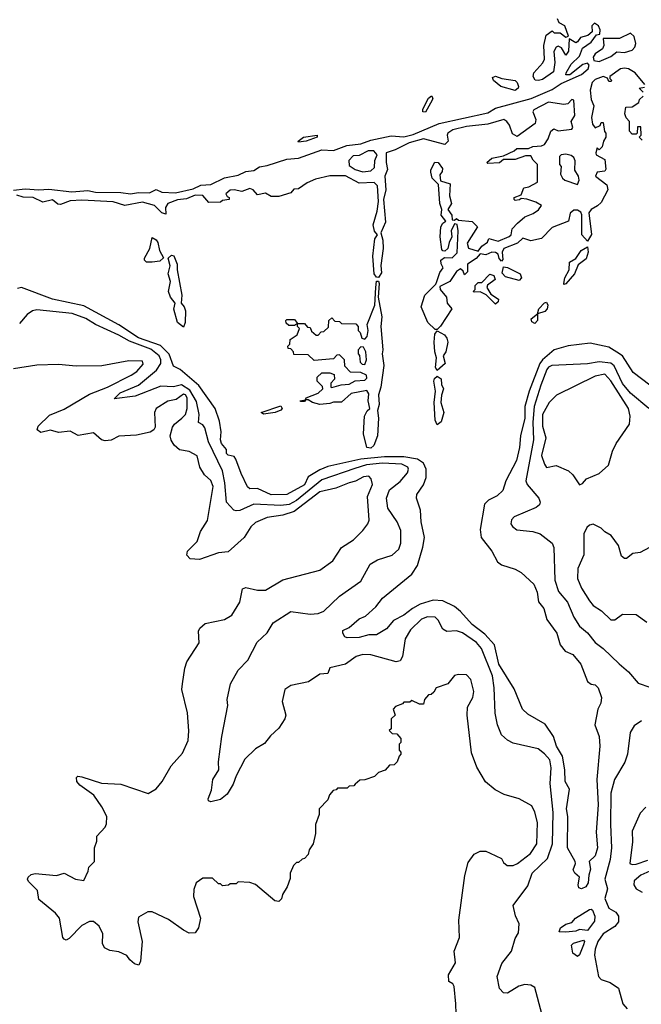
# Model space of a CAD drawing. Extents: x 2210602 to 2357277, y 510288 to 673808.
# Tile 420 of 464: x 2342196 to 2345381, y 625053 to 630096. Entities that reach past the tile are written whole.
import ezdxf

# ---------------------------------------------------------------- set-up
doc = ezdxf.new("R2010")
doc.units = 0

msp = doc.modelspace()

# ---------------------------------------------------------------- linework, layer by layer
at = {"layer": '0CON05XD'}
for points in [[(2342165, 629223.2), (2342225, 629230.5), (2342295, 629224.8), (2342345, 629228.8), (2342464.2, 629214.2), (2342545, 629220.8), (2342585, 629212.8), (2342715, 629210.8), (2342765, 629204.2), (2342805, 629210.7), (2342861, 629209), (2342895, 629227.5), (2342925, 629213.3), (2342995, 629209.7), (2343085, 629230.3), (2343125, 629249.1), (2343175, 629252.8), (2343245, 629287.1), (2343315, 629300), (2343355, 629318.3), (2343395.7, 629324.3), (2343425, 629342.7), (2343465, 629348.9), (2343565, 629382.1), (2343625, 629387.3), (2343745, 629429.8), (2343805, 629426.7), (2343872.7, 629452.7), (2343945, 629460.5), (2343995, 629478.8), (2344099.2, 629500.8), (2344165, 629496.3), (2344211.7, 629508.3), (2344345.3, 629564.8), (2344595, 629619.6), (2344635, 629643.8), (2344816.9, 629693.1), (2344925, 629738.9), (2344970.6, 629769.4), (2345074.2, 629815), (2345109.5, 629845), (2345114, 629864), (2345105, 629873.8), (2345082.2, 629867.8), (2345015, 629813.8), (2344995, 629813.8), (2344996.2, 629825), (2345021.2, 629868.8), (2345065, 629910), (2345079.1, 629950.9), (2345125, 629982), (2345151.7, 630018.3), (2345168.3, 630021.7), (2345170, 630045), (2345162.5, 630065), (2345140.7, 630079.3), (2345127.5, 630065), (2345130, 630035), (2345107.5, 630015), (2345070, 630005), (2345055, 629982.5), (2345045, 629977.5), (2345011.7, 629998.3), (2345008, 629935), (2344995, 629914), (2344971.5, 629951.5), (2344955, 629961.2), (2344945, 629956.2), (2344933.7, 629933.7), (2344937.8, 629877.8), (2344930.6, 629829.4), (2344875, 629790), (2344854.2, 629784.2), (2344837.3, 629787.3), (2344827.5, 629805), (2344830, 629825), (2344877.5, 629875), (2344885.6, 629895), (2344881.4, 629965), (2344893.3, 630016.7), (2344925, 630040), (2344935, 630030), (2344965, 630030), (2344995, 630007.5), (2345007.5, 630012.5), (2344990, 630065), (2344960.5, 630080.5), (2344951.7, 630101.7)], [(2345165, 629882.9), (2345225, 629907.5), (2345255, 629931.1), (2345295, 629927.6), (2345335, 629941.2), (2345347.3, 629955), (2345352.5, 629975), (2345345, 630010), (2345325, 630026.7), (2345269.3, 630000.7), (2345185, 630000), (2345188.8, 629965), (2345182.5, 629947.5), (2345145, 629920.8), (2345134.2, 629905), (2345138, 629888), (2345165, 629882.9)], [(2345400, 629765), (2345350, 629825), (2345316.2, 629845), (2345295, 629848.8), (2345274.3, 629845), (2345220, 629805), (2345220, 629795), (2345230, 629785), (2345225, 629780), (2345215, 629780), (2345207.5, 629797.5), (2345185, 629805.6), (2345145, 629790.9), (2345129.6, 629775), (2345118.6, 629735), (2345125, 629687.5), (2345138.8, 629655), (2345126.7, 629595), (2345131.7, 629561.7), (2345145, 629543.3), (2345170, 629555), (2345175, 629570), (2345185, 629570), (2345193, 629523), (2345200, 629515), (2345200, 629495), (2345187.5, 629475), (2345180, 629445), (2345165, 629430), (2345155, 629440), (2345147.5, 629415), (2345150, 629405), (2345195, 629380), (2345199.3, 629330.7), (2345195, 629320), (2345154.5, 629315.5), (2345146.7, 629295), (2345205, 629250), (2345210, 629225), (2345175, 629160), (2345156.4, 629143.6), (2345125, 629123.8), (2345112.5, 629107.5), (2345126.8, 628996.8), (2345105, 628962.5), (2345076.7, 628995), (2345076.2, 629096.2), (2345071.2, 629111.2), (2345055, 629120), (2345035, 629120), (2345017.5, 629105), (2345007.5, 629065), (2344925, 629032.5), (2344870, 628975), (2344815, 628963.8), (2344775, 628977.5), (2344747.7, 628952.3), (2344676.7, 628925), (2344668.8, 628905), (2344671.7, 628868.3), (2344665, 628860), (2344653.3, 628873.3), (2344647.5, 628895), (2344635, 628903.3), (2344615, 628906.2), (2344585, 628892.5), (2344555, 628897.5), (2344535, 628873.8), (2344490, 628845), (2344490, 628805), (2344475, 628790), (2344468.3, 628808.3), (2344455, 628820), (2344435, 628806.7), (2344400, 628755), (2344349.3, 628730.7), (2344350, 628715), (2344382.5, 628675), (2344386, 628645), (2344410, 628615), (2344353, 628527), (2344335, 628510), (2344325, 628510), (2344287.5, 628545), (2344253.3, 628625), (2344272.5, 628685), (2344328.8, 628741.2), (2344333.8, 628755), (2344348.6, 628801.4), (2344366, 628825), (2344355.5, 628845.5), (2344354.5, 628865.5), (2344372.4, 628877.6), (2344412.7, 628877.3), (2344437, 628903), (2344443.3, 629015), (2344437, 629047), (2344425, 629050), (2344406.7, 629015), (2344410, 628985), (2344396, 628955), (2344390.8, 628925), (2344375, 628911.4), (2344365, 628912), (2344360, 628920), (2344351.1, 628985), (2344354.3, 629035), (2344365, 629054), (2344380, 629065), (2344355.8, 629095), (2344360, 629125), (2344349.2, 629155), (2344341.7, 629251.7), (2344310, 629285), (2344302.5, 629315), (2344303, 629327), (2344323.3, 629366.7), (2344340, 629365), (2344362.5, 629335), (2344361.7, 629318.3), (2344348.3, 629301.7), (2344351.7, 629271.7), (2344402.5, 629255), (2344398.8, 629195), (2344408, 629155), (2344390, 629125), (2344410, 629095), (2344411.7, 629071.7), (2344425, 629070), (2344435, 629077.5), (2344445, 629070), (2344515, 629062.5), (2344542.5, 629035), (2344488.3, 628951.7), (2344496.7, 628926.7), (2344545, 628910), (2344565, 628936.2), (2344592.5, 628957.5), (2344600, 628975), (2344647.3, 628962.7), (2344704.2, 628985.8), (2344713.8, 628995), (2344720, 629025), (2344747.5, 629055), (2344783.9, 629086.1), (2344827, 629103), (2344855, 629122.5), (2344870, 629145), (2344841.7, 629161.7), (2344795, 629177.5), (2344765, 629180), (2344757, 629173), (2344735, 629170), (2344730, 629175), (2344730, 629185), (2344765, 629200), (2344780, 629235), (2344805, 629240), (2344850, 629265), (2344850, 629355), (2344827, 629377), (2344815, 629400), (2344788.3, 629398.3), (2344735, 629380), (2344675, 629380), (2344655, 629362.5), (2344595, 629360), (2344590, 629365), (2344615, 629387.5), (2344675, 629400), (2344730, 629425), (2344743, 629437), (2344803, 629437), (2344825, 629447.5), (2344869.3, 629450.7), (2344885, 629457.5), (2344903.6, 629486.4), (2344917.5, 629525), (2344933, 629537), (2344955, 629527.5), (2345026, 629535), (2345030, 629545), (2345022.5, 629575), (2345040, 629605), (2345035.6, 629685), (2345025, 629687.5), (2345005, 629665.7), (2344985, 629661.4), (2344905, 629673.2), (2344830, 629635), (2344826.2, 629625), (2344841.2, 629585), (2344836.7, 629565), (2344745, 629497.5), (2344721.2, 629511.2), (2344705.5, 629555.5), (2344692, 629575), (2344676.2, 629585), (2344595, 629560.9), (2344485, 629550), (2344415, 629532.5), (2344390.8, 629515), (2344386.2, 629505), (2344391.5, 629475), (2344375, 629456.9), (2344265, 629486.5), (2344191.2, 629465), (2344120.4, 629429.6), (2344074.2, 629415), (2344074.3, 629365), (2344081.7, 629328.3), (2344066.7, 629295), (2344073.1, 629225), (2344060, 629175), (2344071.2, 629058.8), (2344046.7, 629005), (2344057.3, 628967.3), (2344058.6, 628925), (2344047.3, 628837.3), (2344049.4, 628800.6), (2344035, 628775.8), (2344025, 628777.1), (2344012.5, 628795), (2344005.6, 628885), (2344015.8, 628974.2), (2344030, 628995), (2344014.1, 629014.1), (2344007.5, 629045), (2344027.1, 629115), (2344034, 629165), (2344029.2, 629245), (2344013, 629263), (2343935, 629260), (2343865, 629297.5), (2343785, 629296.2), (2343711.2, 629278.8), (2343669.3, 629260.7), (2343625, 629230), (2343601.7, 629228.3), (2343585, 629210), (2343525, 629190), (2343485, 629190), (2343455, 629207.5), (2343415, 629200), (2343392.5, 629225), (2343375, 629232.5), (2343335, 629216.2), (2343295, 629225.8), (2343275, 629223.3), (2343253.3, 629205), (2343260, 629190), (2343270, 629185), (2343270, 629175), (2343235, 629170), (2343225, 629162.5), (2343165, 629160), (2343135.3, 629195.3), (2343095, 629197.3), (2343051.8, 629178.2), (2343005, 629173.6), (2342955.8, 629155), (2342942.9, 629135), (2342945, 629100), (2342925, 629108), (2342888, 629145), (2342825, 629162), (2342735, 629145.3), (2342675, 629163.2), (2342515, 629171.5), (2342455, 629168.4), (2342405, 629149.5), (2342392.3, 629152.3), (2342365, 629173.3), (2342315, 629161.4), (2342266.2, 629185), (2342215, 629187.7), (2342182, 629198)], [(2344735, 629733.1), (2344661.4, 629755), (2344624.3, 629785), (2344619.3, 629800.7), (2344635, 629807.1), (2344667.5, 629795), (2344735.5, 629785.5), (2344746, 629775), (2344751.4, 629755), (2344750, 629745), (2344735, 629733.1)], [(2345390, 629725), (2345370, 629745), (2345398.3, 629751.7)], [(2344275, 629623.1), (2344262, 629625), (2344261.8, 629638.2), (2344291.4, 629695), (2344306.1, 629706.1), (2344312.5, 629695), (2344310, 629685), (2344275, 629623.1)], [(2345385, 629480), (2345370, 629495), (2345380, 629505), (2345378.3, 629548.3), (2345361.7, 629548.3), (2345360, 629515), (2345355, 629510), (2345335, 629510), (2345320, 629525), (2345320, 629575), (2345303, 629593), (2345297.5, 629615), (2345301.7, 629648.3), (2345335, 629650), (2345368.3, 629671.7), (2345371.7, 629688.3), (2345390, 629705)], [(2343625, 629470), (2343623.3, 629475), (2343651.2, 629495), (2343720, 629505), (2343721.2, 629495), (2343665, 629473.9), (2343625, 629470)], [(2343955, 629317.5), (2343995, 629322.5), (2344015, 629340), (2344016.7, 629375), (2344028, 629405), (2344011.2, 629425), (2343982.5, 629425), (2343935, 629401.2), (2343905, 629399.2), (2343882, 629375), (2343885, 629350), (2343915, 629330), (2343955, 629317.5)], [(2345055, 629252.5), (2345062.5, 629275), (2345060, 629295), (2345040, 629325), (2345043, 629373), (2345035, 629390), (2345021.7, 629401.7), (2344995, 629407.5), (2344970, 629405), (2344962.5, 629395), (2344962.5, 629355), (2344970, 629345), (2344967.5, 629305), (2344977.5, 629285), (2344990, 629275), (2345055, 629252.5)], [(2342875, 628854.4), (2342846.7, 628855), (2342836.7, 628865), (2342836.2, 628875), (2342862.5, 628925), (2342875, 628980), (2342895, 628968.8), (2342904, 628955), (2342912, 628915), (2342932.5, 628877.5), (2342915, 628860), (2342875, 628854.4)], [(2343035, 628521.2), (2343005.8, 628545), (2342986.1, 628613.9), (2342993.3, 628645), (2342968.8, 628675), (2342958.8, 628705), (2342968.8, 628755), (2342956.7, 628795), (2342966.7, 628835), (2342957.5, 628875), (2342975, 628890), (2342986.1, 628886.1), (2343003.3, 628845), (2343003.8, 628815), (2343027.5, 628685), (2343023.3, 628645), (2343040, 628625), (2343046.7, 628605), (2343044, 628545), (2343035, 628521.2)], [(2344985, 628740), (2344983.8, 628745), (2344990, 628775), (2345011.2, 628815), (2345012.5, 628855), (2345045.9, 628874.1), (2345072.5, 628915), (2345105, 628932.5), (2345108.6, 628905), (2345098.5, 628871.5), (2345058.3, 628841.7), (2345038.8, 628795), (2344995, 628743.3), (2344985, 628740)], [(2344635, 628640), (2344587, 628687), (2344555, 628702.5), (2344525, 628700), (2344520, 628705), (2344530, 628715), (2344530, 628735), (2344545, 628750), (2344565, 628750), (2344605, 628792.5), (2344626.4, 628786.4), (2344632.5, 628765), (2344593.3, 628736.7), (2344590, 628725), (2344610, 628690), (2344650, 628665), (2344648.3, 628651.7), (2344635, 628640)], [(2344755, 628760), (2344685, 628780), (2344668.3, 628798.3), (2344675, 628830), (2344695, 628827.5), (2344760, 628795), (2344766.7, 628775), (2344755, 628760)], [(2343995, 627902.2), (2343975.8, 627905.8), (2343957.5, 627975), (2343962.5, 628065), (2343976.4, 628093.6), (2343990, 628105), (2343982, 628145), (2343985, 628180), (2343975, 628196.7), (2343895, 628182.5), (2343845, 628137.5), (2343805, 628137.5), (2343785, 628130), (2343735, 628126.2), (2343696.1, 628136.1), (2343675, 628150), (2343660, 628150), (2343655, 628140), (2343635, 628140), (2343633.3, 628145), (2343660, 628150), (2343665, 628160), (2343725, 628183.8), (2343750, 628205), (2343748.3, 628218.3), (2343720, 628245), (2343720, 628265), (2343745, 628287.5), (2343785, 628287.5), (2343808.3, 628278.3), (2343810, 628255), (2343790, 628235), (2343790, 628215), (2343795, 628212.5), (2343843.6, 628226.4), (2343885, 628230), (2343915, 628247.5), (2343965, 628250), (2343975, 628260), (2343972.5, 628275), (2343945, 628290), (2343891.7, 628291.7), (2343861.7, 628321.7), (2343860, 628355), (2343835, 628380), (2343821.7, 628378.3), (2343805, 628360), (2343705, 628350), (2343675, 628380), (2343601.7, 628381.7), (2343600, 628395), (2343585, 628410), (2343571.7, 628411.7), (2343570, 628425), (2343580, 628435), (2343581.7, 628458.3), (2343618.3, 628481.7), (2343630, 628515), (2343620, 628525), (2343620, 628540), (2343605, 628530), (2343575, 628530), (2343561.7, 628541.7), (2343560, 628555), (2343565, 628560), (2343605, 628560), (2343620, 628540), (2343655, 628540), (2343671.7, 628521.7), (2343685, 628520), (2343691.7, 628501.7), (2343715, 628480), (2343725, 628480), (2343741.7, 628498.3), (2343755, 628500), (2343778.3, 628521.7), (2343780, 628555), (2343795, 628570), (2343811.7, 628551.7), (2343835, 628550), (2343845, 628540), (2343918.3, 628538.3), (2343930, 628525), (2343930, 628505), (2343940, 628495), (2343950, 628465), (2343965, 628460), (2343976.4, 628473.6), (2343982.5, 628505), (2343977.5, 628535), (2344016.2, 628635), (2344021.1, 628725), (2344025, 628756.7), (2344035, 628756.7), (2344038.9, 628745), (2344032.5, 628675), (2344051.5, 628575), (2344047.5, 628525), (2344057.5, 628405), (2344053.3, 628385), (2344062.5, 628325), (2344046.7, 628215), (2344034.3, 628175), (2344038.8, 628125), (2344030, 628095), (2344034.2, 628055), (2344029.2, 627965), (2344010.8, 627915), (2343995, 627902.2)], [(2345424.4, 628225), (2345339.5, 628289.5), (2345284.5, 628374.5), (2345255, 628394.3), (2345215, 628418.6), (2345118.8, 628438.8), (2345006.7, 628426.7), (2344934.7, 628405.3), (2344875, 628353.9), (2344861.9, 628335), (2344806.7, 628193.3), (2344784, 628116), (2344784.8, 628055), (2344761.9, 627965), (2344757.4, 627905), (2344741.8, 627838.2), (2344686.5, 627735), (2344672.2, 627685), (2344642.4, 627657.6), (2344598.1, 627635), (2344577.9, 627615), (2344555.6, 627485), (2344560.8, 627445), (2344615.6, 627375), (2344645, 627320), (2344665, 627304.3), (2344735, 627281.9), (2344766, 627265), (2344831.1, 627205), (2344848.5, 627165), (2344854.4, 627115), (2344881.4, 627081.4), (2344897.5, 627025), (2344947.9, 626955), (2344965.8, 626895), (2344991.5, 626861.5), (2345030, 626845), (2345071.2, 626795), (2345106.4, 626706.4), (2345125, 626693.3), (2345145, 626688.8), (2345160, 626675), (2345177.5, 626625), (2345173.8, 626595), (2345158, 626565), (2345142.5, 626485), (2345164.5, 626425), (2345169.5, 626375), (2345153.8, 626205), (2345159.7, 626075), (2345150.4, 625935), (2345157.2, 625855), (2345145, 625814), (2345114.4, 625785), (2345121.1, 625745), (2345113.1, 625715), (2345108.2, 625675), (2345097.8, 625655), (2345075, 625644.5), (2345060.5, 625650.5), (2345057.1, 625665), (2345064.1, 625704.1), (2345040, 625725), (2345032.7, 625742.7), (2345044, 625775), (2345042, 625785), (2345002.5, 625855), (2345004, 626015), (2344998.6, 626055), (2345013.8, 626155), (2344991.5, 626195), (2344990, 626255), (2344978.1, 626325), (2344947.3, 626375), (2344931.2, 626425), (2344888.1, 626488.1), (2344800.1, 626540.1), (2344772.3, 626565), (2344729, 626669), (2344651.7, 626795), (2344629.1, 626895), (2344579.9, 626949.9), (2344515, 626999.5), (2344454.7, 627064.7), (2344425, 627090), (2344365, 627120.4), (2344315, 627123.2), (2344247.4, 627102.6), (2344209.5, 627080.5), (2344165, 627047.3), (2344110.9, 627019.1), (2344075, 626976), (2344025, 626945.8), (2343985, 626946.2), (2343935, 626932.9), (2343875, 626931.2), (2343862.5, 626935), (2343852.5, 626955), (2343851.7, 626968.3), (2343885, 626983.3), (2343935, 627028), (2343968.3, 627041.7), (2344021.4, 627088.6), (2344055, 627134.2), (2344205, 627256.2), (2344235, 627300), (2344262.5, 627395), (2344270, 627445), (2344253.6, 627525), (2344250, 627585), (2344228.8, 627645), (2344231.2, 627665), (2344265, 627713.3), (2344278.7, 627751.3), (2344279.6, 627795), (2344264.5, 627825), (2344235, 627845.8), (2344165, 627857.3), (2344065, 627857.9), (2343945, 627846.2), (2343775, 627808.4), (2343735, 627790.5), (2343674.2, 627755), (2343655, 627714.7), (2343565, 627664.6), (2343485, 627662.7), (2343415, 627694.5), (2343375, 627693.8), (2343363.8, 627703.8), (2343331.6, 627771.6), (2343304, 627845), (2343295, 627858.8), (2343265, 627866.7), (2343256.7, 627875), (2343256.7, 627895), (2343230.4, 627925), (2343226.1, 627945), (2343229.5, 627985), (2343220.5, 628040.5), (2343198.4, 628105), (2343115, 628222.9), (2343018.8, 628305), (2342985, 628322.5), (2342962.8, 628382.7), (2342917.4, 628427.4), (2342805, 628467.1), (2342705, 628533.3), (2342525, 628631.6), (2342365, 628664.7), (2342205, 628725.5), (2342185, 628720)], [(2344835, 628541.2), (2344819.5, 628549.5), (2344816.7, 628565), (2344850, 628590), (2344856.2, 628615), (2344884.5, 628645.5), (2344895, 628648.8), (2344902, 628635), (2344899.2, 628615), (2344887.8, 628602.2), (2344850, 628590), (2344848.8, 628555), (2344835, 628541.2)], [(2343365, 626816.7), (2343412.4, 626907.6), (2343465, 626956.7), (2343495, 627006.7), (2343585, 627065.8), (2343685, 627052.2), (2343725, 627054.4), (2343755, 627066.7), (2343835, 627144.4), (2343945, 627220.8), (2343992.6, 627307.4), (2344029.5, 627330.5), (2344105, 627353.6), (2344138.9, 627385), (2344149.5, 627415), (2344149.8, 627479.8), (2344130.5, 627525), (2344082.9, 627595), (2344075.4, 627645), (2344091.3, 627688.7), (2344145, 627730.9), (2344183.5, 627775), (2344189.1, 627795), (2344185, 627804), (2344155, 627819.7), (2344055, 627824.2), (2343973.1, 627816.9), (2343913, 627797), (2343745, 627740), (2343615, 627633.9), (2343576.4, 627613.6), (2343535, 627607.5), (2343395.4, 627614.6), (2343325, 627582), (2343305, 627580), (2343294, 627584), (2343256, 627625), (2343247.8, 627725), (2343235.8, 627785), (2343163.1, 627935), (2343145, 628006.2), (2343135, 628021.2), (2343113.2, 628033.2), (2343115.4, 628075), (2343101.7, 628141.7), (2343068.6, 628198.6), (2343025, 628226.2), (2342985, 628215.6), (2342918.9, 628218.9), (2342787.4, 628167.4), (2342680, 628155), (2342710.8, 628185), (2342805, 628224.4), (2342897.9, 628302.1), (2342919.3, 628335), (2342919.8, 628355), (2342911.2, 628375), (2342868.9, 628408.9), (2342759.1, 628449.1), (2342705, 628480.3), (2342584.8, 628534.8), (2342535, 628565.3), (2342465, 628591.8), (2342285, 628610.8), (2342262.5, 628605), (2342235, 628586.2), (2342195, 628540)], [(2344335, 628300), (2344327.5, 628315), (2344332.5, 628365), (2344323.3, 628395), (2344320, 628445), (2344323.6, 628486.4), (2344335, 628502.5), (2344372.9, 628482.9), (2344385.7, 628465.7), (2344390.8, 628445), (2344380, 628395), (2344366.2, 628375), (2344376.2, 628335), (2344335, 628300)], [(2343965, 628330), (2343972.5, 628355), (2343970, 628395), (2343958.3, 628418.3), (2343945, 628420), (2343930, 628405), (2343930, 628385), (2343937, 628377), (2343941.7, 628341.7), (2343951.7, 628331.7), (2343965, 628330)], [(2344607, 625827), (2344665, 625800), (2344675, 625780), (2344693.6, 625763.6), (2344725, 625764), (2344747.5, 625775), (2344813.8, 625825), (2344846.2, 625875), (2344848.6, 625985), (2344835, 626037.5), (2344819.5, 626069.5), (2344755, 626106.2), (2344678.3, 626128.3), (2344631.7, 626151.7), (2344583.6, 626193.6), (2344538.3, 626268.3), (2344510.7, 626340.7), (2344488.8, 626535), (2344491.2, 626575), (2344518.6, 626625), (2344524, 626655), (2344507.7, 626717.7), (2344485, 626740), (2344445, 626742.5), (2344425, 626737.5), (2344390, 626695), (2344330, 626675), (2344318.3, 626651.7), (2344305, 626640), (2344291.7, 626638.3), (2344270, 626615), (2344265, 626590), (2344245, 626590), (2344205, 626610), (2344195, 626600), (2344165, 626600), (2344158.3, 626591.7), (2344121.7, 626578.3), (2344110, 626565), (2344120, 626535), (2344100, 626515), (2344100, 626465), (2344090, 626455), (2344105, 626440), (2344128.3, 626438.3), (2344150, 626415), (2344150, 626395), (2344140, 626385), (2344140, 626355), (2344150, 626345), (2344150, 626335), (2344140, 626325), (2344130, 626295), (2344115, 626280), (2344091.7, 626278.3), (2344068.3, 626251.7), (2344035, 626240), (2344015, 626220), (2343965, 626202.5), (2343938.3, 626201.7), (2343915, 626180), (2343908.3, 626171.7), (2343885, 626170), (2343875, 626160), (2343825, 626160), (2343818.3, 626151.7), (2343801.7, 626148.3), (2343783, 626127), (2343775, 626100), (2343730, 626055), (2343730, 626025), (2343712.5, 625975), (2343711.7, 625928.3), (2343700, 625875), (2343680, 625845), (2343675, 625820), (2343655, 625800), (2343643, 625797), (2343625, 625780), (2343615, 625780), (2343600, 625765), (2343582.5, 625725), (2343581.7, 625698.3), (2343567.5, 625655), (2343542.5, 625615), (2343537, 625593), (2343525, 625580), (2343503, 625583), (2343405, 625667.5), (2343375, 625677.5), (2343315, 625680), (2343305, 625670), (2343275, 625670), (2343267, 625663), (2343235, 625660), (2343225, 625670), (2343215, 625670), (2343185, 625700), (2343135, 625700), (2343100, 625675), (2343088.3, 625641.7), (2343087.5, 625605), (2343122.5, 625495), (2343112.5, 625445), (2343095, 625420), (2343065, 625417.5), (2343035, 625432.5), (2342958.3, 625488.3), (2342875, 625527.5), (2342853, 625527), (2342805, 625500), (2342802.5, 625475), (2342823.3, 625375), (2342816.1, 625273.9), (2342806.2, 625253.8), (2342785, 625260), (2342760.3, 625280.3), (2342745, 625302.5), (2342705, 625322.5), (2342658.3, 625328.3), (2342631.7, 625341.7), (2342620, 625365), (2342622.5, 625415), (2342603, 625453), (2342575, 625477.5), (2342555, 625477.5), (2342515, 625457.5), (2342449.3, 625390.7), (2342435, 625382.5), (2342425, 625387.5), (2342417.5, 625395), (2342400, 625495), (2342379.3, 625519.3), (2342295, 625590), (2342287, 625637), (2342241.7, 625681.7), (2342236.7, 625695), (2342240, 625705), (2342255, 625718), (2342275, 625722.9), (2342385, 625712.9), (2342425, 625724.2), (2342482.5, 625695), (2342525, 625687.5), (2342547.5, 625735), (2342550, 625755), (2342580, 625785), (2342580, 625855), (2342591.7, 625888.3), (2342592.5, 625915), (2342635, 625960), (2342641.7, 625978.3), (2342642.5, 626015), (2342617.5, 626065), (2342576.7, 626125), (2342504, 626175), (2342490, 626195), (2342486.7, 626215), (2342495, 626221.2), (2342515, 626218), (2342615, 626186.7), (2342715, 626180), (2342855, 626133.3), (2342895, 626157.5), (2342926.7, 626195), (2342973.3, 626275), (2343030.7, 626339.3), (2343060, 626405), (2343063.9, 626453.9), (2343055.8, 626545.8), (2343026.7, 626665), (2343031.2, 626695), (2343042, 626775), (2343052.3, 626807.7), (2343116.7, 626905), (2343112.5, 626965), (2343119.3, 626980.7), (2343146.1, 627003.9), (2343245, 627024.2), (2343282.7, 627047.3), (2343325, 627112.5), (2343338.3, 627181.7), (2343355, 627187.5), (2343415, 627174.2), (2343455, 627174.2), (2343545, 627227.5), (2343733.6, 627276.4), (2343800, 627325), (2343845, 627393.3), (2343907.3, 627432.7), (2343955, 627480), (2343980, 627515), (2343986.2, 627533.8), (2343979.2, 627655), (2344003.8, 627715), (2343996.7, 627745), (2343985, 627758), (2343957.5, 627755), (2343917.5, 627732.5), (2343883.8, 627725), (2343816.8, 627696.8), (2343735, 627677.5), (2343603.4, 627576.6), (2343545, 627558.9), (2343465, 627547.3), (2343405, 627521.1), (2343381.5, 627498.5), (2343346, 627444), (2343265, 627371.4), (2343215, 627365.7), (2343118.3, 627331.7), (2343070, 627335), (2343053, 627353), (2343056.2, 627375), (2343106.2, 627423.8), (2343122.1, 627475), (2343158.9, 627531.1), (2343187.2, 627705), (2343175, 627736.2), (2343143.8, 627765), (2343120, 627805), (2343105, 627862.5), (2343065, 627884.2), (2343015, 627894), (2342987.4, 627917.4), (2342972.2, 627942.2), (2342966.9, 627965), (2342980, 628010), (2342990, 628025), (2343027.5, 628055), (2343045.6, 628075), (2343054.6, 628105), (2343055, 628160), (2343046.6, 628175), (2343035, 628178.4), (2342998.6, 628151.4), (2342955, 628142.4), (2342895.8, 628105), (2342886.9, 628085), (2342889.8, 628010.2), (2342883.1, 627995), (2342865, 627983.6), (2342795, 627967.8), (2342705, 627963.5), (2342665, 627943.5), (2342635, 627939.4), (2342616.2, 627945), (2342575, 627980), (2342496, 627966), (2342455, 627989.4), (2342395, 627982.9), (2342355, 627994.4), (2342305, 627982.5), (2342285.8, 627995), (2342292, 628015), (2342348.9, 628071.1), (2342425, 628101.8), (2342555, 628179.2), (2342645.7, 628214.3), (2342768, 628275), (2342795.8, 628295), (2342828.3, 628331.7), (2342825, 628347.5), (2342755, 628348.8), (2342616.6, 628323.4), (2342485, 628321.9), (2342395, 628330.5), (2342285, 628327.5), (2342165, 628308.1)], [(2345420.4, 628105), (2345325, 628182.7), (2345285, 628232.7), (2345242.9, 628322.9), (2345225, 628337.5), (2345165, 628344.3), (2345105, 628333.8), (2344922.5, 628325), (2344905, 628316.6), (2344896.8, 628305), (2344866.2, 628223.8), (2344831.7, 628115), (2344825.2, 628035.2), (2344828.4, 627945), (2344789.4, 627735), (2344796.4, 627716.4), (2344856, 627645), (2344863.8, 627625), (2344858.8, 627611.2), (2344842.7, 627597.3), (2344729.7, 627550.3), (2344716.2, 627535), (2344713.3, 627515), (2344720.5, 627500.5), (2344744.2, 627484.2), (2344825, 627474.2), (2344862.7, 627462.7), (2344923.8, 627415), (2344932.3, 627392.3), (2344937.8, 627225), (2344957.2, 627167.2), (2345002.8, 627112.8), (2345035.4, 627035.4), (2345065, 626990), (2345106.1, 626956.1), (2345145, 626905.8), (2345186.2, 626875), (2345267.6, 626797.6), (2345315.4, 626755.4), (2345365, 626698), (2345425, 626676.9)], [(2345065, 627713.3), (2345079.3, 627720.7), (2345100, 627745), (2345165, 627772.5), (2345212.5, 627815), (2345233.6, 627886.4), (2345252.5, 627925), (2345320, 628025), (2345324.2, 628065), (2345315.6, 628105), (2345225, 628247.5), (2345195, 628280), (2345145, 628270), (2344945.9, 628174.1), (2344910, 628135), (2344875.8, 628075), (2344875.5, 628015), (2344892.2, 627955), (2344870, 627865), (2344885, 627820), (2344895, 627803.3), (2344945, 627813.3), (2345007.5, 627785), (2345030, 627765), (2345065, 627713.3)], [(2344335, 628022), (2344324.5, 628045), (2344320, 628135), (2344326.1, 628193.9), (2344318, 628245), (2344321.7, 628258.3), (2344335, 628270), (2344356.5, 628256.5), (2344358.3, 628228.3), (2344368.1, 628205), (2344356.7, 628173.3), (2344353.3, 628135), (2344368.8, 628085), (2344355, 628037.5), (2344335, 628022)], [(2343445, 628076.7), (2343433.3, 628085), (2343535, 628118.6), (2343542, 628105), (2343535, 628096.2), (2343505, 628084.3), (2343445, 628076.7)], [(2345525, 627447.5), (2345375, 627367.5), (2345338.3, 627361.7), (2345305, 627337.5), (2345295, 627337.5), (2345279.3, 627349.3), (2345263.6, 627403.6), (2345227.5, 627455), (2345193.9, 627473.9), (2345175, 627492.5), (2345135, 627512.5), (2345115, 627507.5), (2345102.5, 627495), (2345086.4, 627463.6), (2345086.7, 627355), (2345056.2, 627285), (2345053.8, 627235), (2345074.3, 627185), (2345115, 627120), (2345135, 627096.2), (2345177.9, 627067.9), (2345225, 627022), (2345245, 627023.3), (2345285, 627051.4), (2345355, 627049.2), (2345409.8, 627009.8)], [(2344871, 625005), (2344835, 625140), (2344815, 625150.9), (2344785, 625154.1), (2344754.4, 625145.6), (2344695, 625110.4), (2344675, 625112.7), (2344654.5, 625135), (2344643.5, 625195), (2344667.2, 625262.8), (2344715.8, 625325), (2344735, 625390), (2344751.2, 625418.8), (2344756.1, 625466.1), (2344736.1, 625506.1), (2344725, 625560), (2344799.5, 625660.5), (2344822.9, 625725), (2344900.5, 625799.5), (2344925.9, 625875), (2344929.7, 626035), (2344914.6, 626185), (2344918.9, 626265), (2344912.5, 626305), (2344886, 626336), (2344852.4, 626362.4), (2344725, 626391.2), (2344695, 626406.2), (2344664.2, 626434.2), (2344644.2, 626485), (2344633.1, 626545), (2344627.5, 626675), (2344618.4, 626735), (2344562.5, 626875), (2344536.1, 626906.1), (2344465, 626955.4), (2344434.4, 626965.6), (2344385, 626963.1), (2344365, 626974.2), (2344340.9, 627020.9), (2344325, 627035.6), (2344285, 627038.1), (2344255, 627026.7), (2344198, 626972), (2344172.2, 626925), (2344158.1, 626835), (2344145, 626812), (2344125, 626808.1), (2343995, 626842.5), (2343955, 626845.5), (2343920, 626835), (2343865, 626795.7), (2343785, 626776.7), (2343775, 626747.5), (2343735, 626744), (2343675.8, 626704.2), (2343585, 626686), (2343555, 626666.2), (2343540.5, 626605), (2343560.4, 626535), (2343554.6, 626515), (2343525, 626467.5), (2343481.3, 626428.7), (2343450.9, 626389.1), (2343405, 626361.9), (2343350.6, 626309.4), (2343305, 626223.8), (2343289.7, 626180.3), (2343259.7, 626130.3), (2343225, 626102.2), (2343175, 626090), (2343163.3, 626095), (2343162, 626105), (2343179.1, 626150.9), (2343185.4, 626205), (2343216.9, 626255), (2343215.5, 626295), (2343231.5, 626425), (2343263.6, 626583.6), (2343260, 626615), (2343275.8, 626694.2), (2343316.2, 626765), (2343365, 626816.7)], [(2345382.5, 626505), (2345345, 626480), (2345324.1, 626445.9), (2345311.2, 626335), (2345297, 626293), (2345244, 626205), (2345225.6, 626135), (2345222.7, 625975), (2345227.8, 625855), (2345221.2, 625795), (2345194.4, 625695), (2345208, 625645), (2345194.3, 625595.7), (2345214.3, 625545), (2345251.2, 625525), (2345264.2, 625505), (2345264, 625475), (2345245, 625452), (2345185, 625414.4), (2345158.8, 625375), (2345144.6, 625335), (2345141.2, 625305), (2345162.1, 625195), (2345175, 625180.6), (2345221.2, 625165), (2345265, 625136), (2345286.2, 625056.2), (2345309.4, 625029.4)], [(2345405, 626062.5), (2345375, 626032.5), (2345335, 625940), (2345335.7, 625885), (2345322.9, 625775), (2345335, 625768.9), (2345355, 625771.1), (2345415, 625791.1)], [(2344432, 625005), (2344430.8, 625055), (2344422.5, 625145), (2344415, 625157.5), (2344395, 625170), (2344393.3, 625205), (2344430, 625265), (2344422.5, 625325), (2344450, 625395), (2344446.7, 625485), (2344477, 625713), (2344495, 625780), (2344525, 625822.5), (2344555, 625837.5), (2344585, 625837.5), (2344607, 625827)], [(2345425, 625735.6), (2345378.1, 625715), (2345344.5, 625685), (2345342.5, 625665), (2345354.4, 625645), (2345385, 625627.8)], [(2344995, 625422.5), (2344960, 625425), (2344967.5, 625445), (2344995, 625463.3), (2345025, 625472.5), (2345043.8, 625495), (2345115, 625539.5), (2345125, 625541.1), (2345131.1, 625535), (2345142.5, 625505), (2345141.1, 625478.9), (2345105, 625432), (2345063.8, 625436.2), (2345045, 625427.5), (2344995, 625422.5)], [(2345055, 625298.8), (2345030, 625315), (2345023, 625357), (2345033, 625367), (2345085, 625382.5), (2345090, 625375), (2345085, 625357.5), (2345065, 625306.2), (2345055, 625298.8)]]:
    msp.add_lwpolyline(points, dxfattribs=at)

doc.saveas('drawing.dxf')
